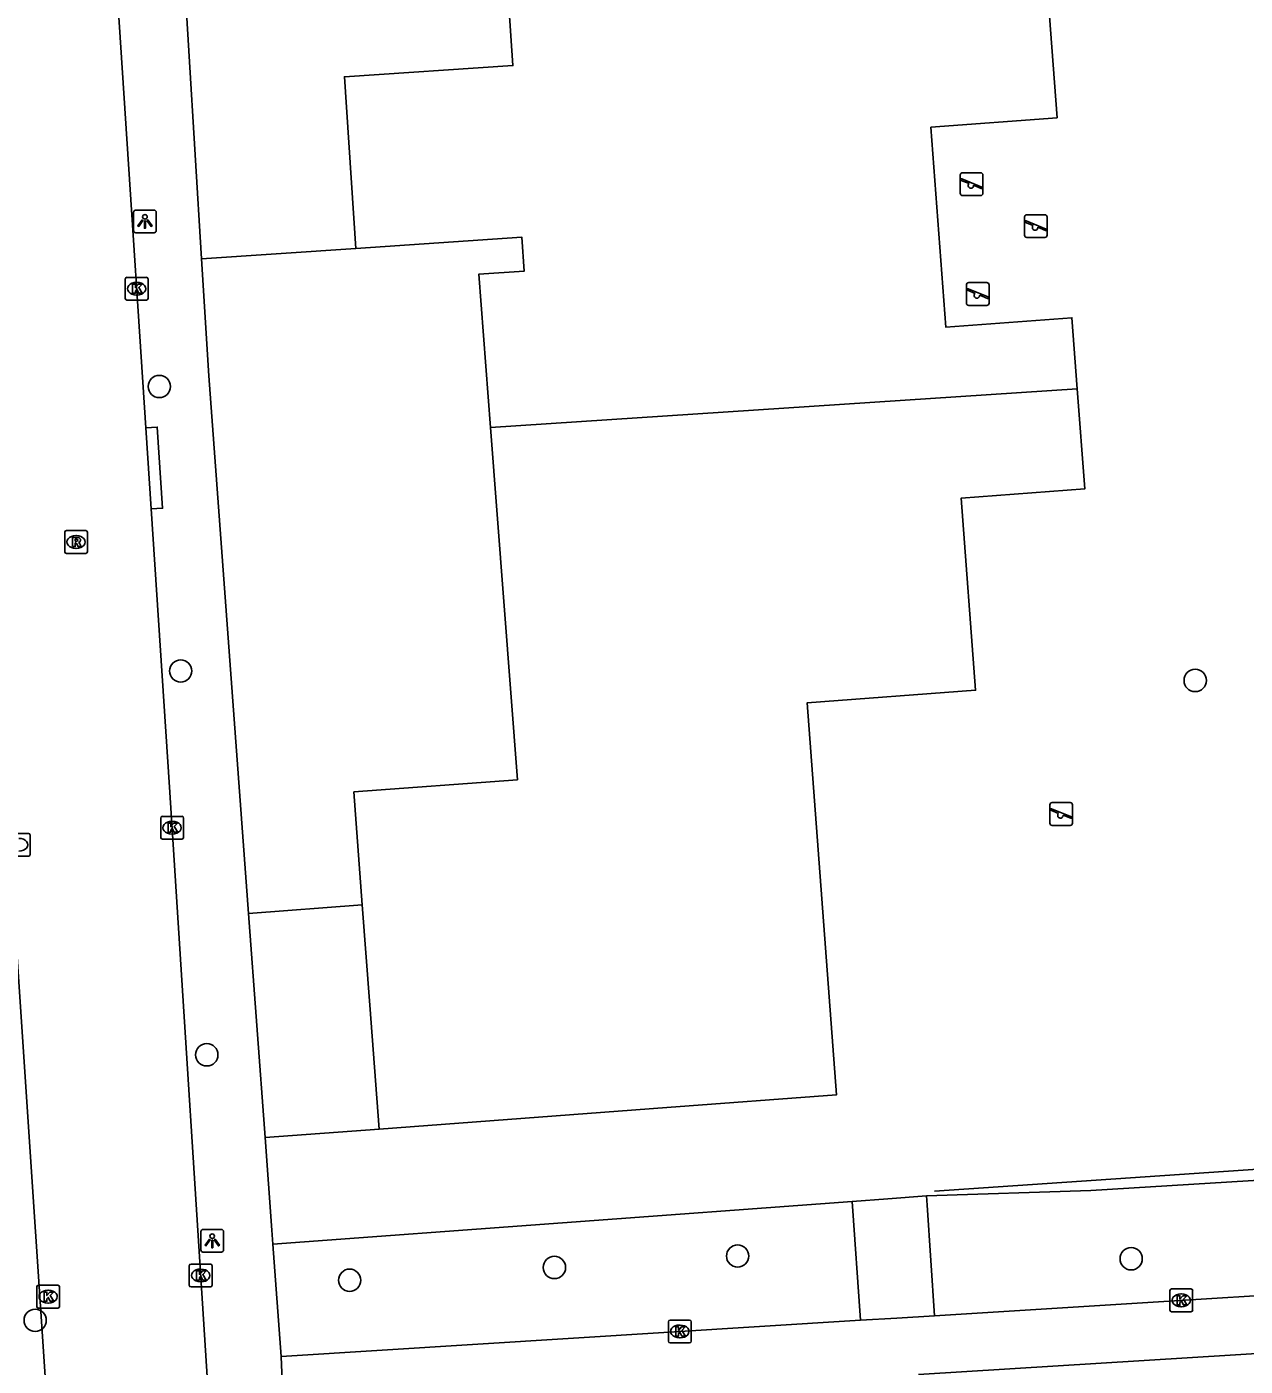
# Model space of a CAD drawing. Extents: x 159689 to 160786, y 387323 to 388339.
# Drawn here: x 160354.6 to 160408, y 387921.8 to 387980.5 of the extents above; entities that cross this region are included whole.
import ezdxf

# ---------------------------------------------------------------- set-up
doc = ezdxf.new("R2010")
doc.units = 0
for name, color, linetype in [('IMGEO_Boom', 7, 'Continuous'), ('IMGEO_Hek', 7, 'Continuous'), ('IMGEO_Kolk', 7, 'Continuous'), ('IMGEO_Lichtpunt', 7, 'Continuous'), ('IMGEO_Pand', 7, 'Continuous'), ('IMGEO_Parkeervlak_open', 7, 'Continuous'), ('IMGEO_Rijbaan_lokaal_open', 7, 'Continuous'), ('IMGEO_Rioolput', 7, 'Continuous'), ('IMGEO_Speelvoorziening', 7, 'Continuous'), ('IMGEO_Voetpad_open', 7, 'Continuous')]:
    doc.layers.add(name, color=color, linetype=linetype)

msp = doc.modelspace()

# ---------------------------------------------------------------- linework, layer by layer
at = {"layer": 'IMGEO_Boom'}
for centre in [(160360.397, 387964.724), (160361.335, 387952.246), (160405.836, 387951.831), (160362.48, 387935.411), (160385.764, 387926.585), (160403.028, 387926.465), (160377.729, 387926.083), (160368.747, 387925.522), (160354.952, 387923.765)]:
    msp.add_circle(centre, 0.489, dxfattribs=at)
at = {"layer": 'IMGEO_Hek'}
msp.add_lwpolyline([(160419.868, 387931.157), (160417.188, 387930.984), (160394.404, 387929.433)], dxfattribs=at)
at = {"layer": 'IMGEO_Kolk'}
for p, q in [((160358.904, 387968.586), (160358.904, 387969.438)), ((160358.979, 387969.512), (160359.831, 387969.512)), ((160359.392, 387969.292), (160359.417, 387969.292)), ((160359.905, 387969.438), (160359.905, 387968.586)), ((160359.415, 387968.732), (160359.39, 387968.732)), ((160359.831, 387968.512), (160358.979, 387968.512)), ((160360.459, 387944.944), (160360.459, 387945.796)), ((160360.534, 387945.87), (160361.386, 387945.87)), ((160361.46, 387945.796), (160361.46, 387944.944)), ((160360.947, 387945.65), (160360.972, 387945.65)), ((160353.803, 387945.123), (160354.655, 387945.123)), ((160354.729, 387945.049), (160354.729, 387944.197)), ((160361.386, 387944.87), (160360.534, 387944.87)), ((160360.97, 387945.09), (160360.945, 387945.09)), ((160354.655, 387944.123), (160353.803, 387944.123)), ((160361.713, 387925.305), (160361.713, 387926.157)), ((160361.788, 387926.231), (160362.64, 387926.231)), ((160362.201, 387926.011), (160362.226, 387926.011)), ((160362.714, 387926.157), (160362.714, 387925.305)), ((160355.021, 387924.377), (160355.021, 387925.229)), ((160355.096, 387925.303), (160355.948, 387925.303)), ((160356.022, 387925.229), (160356.022, 387924.377)), ((160362.64, 387925.231), (160361.788, 387925.231)), ((160362.224, 387925.451), (160362.199, 387925.451)), ((160355.509, 387925.083), (160355.534, 387925.083)), ((160404.724, 387924.217), (160404.724, 387925.069)), ((160404.799, 387925.143), (160405.651, 387925.143)), ((160405.212, 387924.923), (160405.237, 387924.923)), ((160405.725, 387925.069), (160405.725, 387924.217)), ((160355.948, 387924.303), (160355.096, 387924.303)), ((160355.532, 387924.523), (160355.507, 387924.523)), ((160405.651, 387924.143), (160404.799, 387924.143)), ((160405.235, 387924.363), (160405.21, 387924.363)), ((160382.729, 387922.849), (160382.729, 387923.701)), ((160382.804, 387923.775), (160383.656, 387923.775)), ((160383.217, 387923.555), (160383.242, 387923.555)), ((160383.73, 387923.701), (160383.73, 387922.849)), ((160383.24, 387922.995), (160383.215, 387922.995)), ((160383.656, 387922.775), (160382.804, 387922.775))]:
    msp.add_line(p, q, dxfattribs=at)
for points in [[(160358.904, 387968.586), (160358.904, 387969.438)], [(160358.979, 387969.512), (160359.831, 387969.512)], [(160359.905, 387969.438), (160359.905, 387968.586)], [(160359.225, 387969.212), (160359.348, 387969.212), (160359.348, 387969.061), (160359.478, 387969.212), (160359.642, 387969.212), (160359.496, 387969.061), (160359.649, 387968.812), (160359.497, 387968.812), (160359.412, 387968.976), (160359.348, 387968.909), (160359.348, 387968.812), (160359.225, 387968.812), (160359.225, 387969.212)], [(160359.831, 387968.512), (160358.979, 387968.512)], [(160360.459, 387944.944), (160360.459, 387945.796)], [(160360.534, 387945.87), (160361.386, 387945.87)], [(160361.46, 387945.796), (160361.46, 387944.944)], [(160360.78, 387945.57), (160360.903, 387945.57), (160360.903, 387945.419), (160361.033, 387945.57), (160361.197, 387945.57), (160361.051, 387945.419), (160361.204, 387945.17), (160361.052, 387945.17), (160360.967, 387945.334), (160360.903, 387945.267), (160360.903, 387945.17), (160360.78, 387945.17), (160360.78, 387945.57)], [(160353.803, 387945.123), (160354.655, 387945.123)], [(160354.729, 387945.049), (160354.729, 387944.197)], [(160361.386, 387944.87), (160360.534, 387944.87)], [(160354.655, 387944.123), (160353.803, 387944.123)], [(160361.713, 387925.305), (160361.713, 387926.157)], [(160361.788, 387926.231), (160362.64, 387926.231)], [(160362.034, 387925.931), (160362.157, 387925.931), (160362.157, 387925.78), (160362.287, 387925.931), (160362.451, 387925.931), (160362.305, 387925.78), (160362.458, 387925.531), (160362.306, 387925.531), (160362.221, 387925.695), (160362.157, 387925.628), (160362.157, 387925.531), (160362.034, 387925.531), (160362.034, 387925.931)], [(160362.714, 387926.157), (160362.714, 387925.305)], [(160355.021, 387924.377), (160355.021, 387925.229)], [(160355.096, 387925.303), (160355.948, 387925.303)], [(160356.022, 387925.229), (160356.022, 387924.377)], [(160362.64, 387925.231), (160361.788, 387925.231)], [(160355.342, 387925.003), (160355.465, 387925.003), (160355.465, 387924.852), (160355.595, 387925.003), (160355.759, 387925.003), (160355.613, 387924.852), (160355.766, 387924.603), (160355.614, 387924.603), (160355.529, 387924.767), (160355.465, 387924.7), (160355.465, 387924.603), (160355.342, 387924.603), (160355.342, 387925.003)], [(160404.724, 387924.217), (160404.724, 387925.069)], [(160404.799, 387925.143), (160405.651, 387925.143)], [(160405.045, 387924.843), (160405.168, 387924.843), (160405.168, 387924.692), (160405.298, 387924.843), (160405.462, 387924.843), (160405.316, 387924.692), (160405.469, 387924.443), (160405.317, 387924.443), (160405.232, 387924.607), (160405.168, 387924.54), (160405.168, 387924.443), (160405.045, 387924.443), (160405.045, 387924.843)], [(160405.725, 387925.069), (160405.725, 387924.217)], [(160355.948, 387924.303), (160355.096, 387924.303)], [(160405.651, 387924.143), (160404.799, 387924.143)], [(160382.729, 387922.849), (160382.729, 387923.701)], [(160382.804, 387923.775), (160383.656, 387923.775)], [(160383.05, 387923.475), (160383.173, 387923.475), (160383.173, 387923.324), (160383.303, 387923.475), (160383.467, 387923.475), (160383.321, 387923.324), (160383.474, 387923.075), (160383.322, 387923.075), (160383.237, 387923.239), (160383.173, 387923.172), (160383.173, 387923.075), (160383.05, 387923.075), (160383.05, 387923.475)], [(160383.73, 387923.701), (160383.73, 387922.849)], [(160383.656, 387922.775), (160382.804, 387922.775)]]:
    msp.add_lwpolyline(points, dxfattribs=at)
for centre, start, end in [((160358.981, 387969.436), 91.55205, 178.44795), ((160358.981, 387969.436), 91.55205, 178.44795), ((160359.829, 387969.436), 1.55205, 88.44795), ((160359.829, 387969.436), 1.55205, 88.44795), ((160358.981, 387968.588), 181.55205, 268.44795), ((160358.981, 387968.588), 181.55205, 268.44795), ((160359.829, 387968.588), 271.55205, 358.44795), ((160359.829, 387968.588), 271.55205, 358.44795), ((160360.536, 387945.794), 91.55205, 178.44795), ((160360.536, 387945.794), 91.55205, 178.44795), ((160361.384, 387945.794), 1.55205, 88.44795), ((160361.384, 387945.794), 1.55205, 88.44795), ((160354.653, 387945.047), 1.55205, 88.44795), ((160354.653, 387945.047), 1.55205, 88.44795), ((160360.536, 387944.946), 181.55205, 268.44795), ((160360.536, 387944.946), 181.55205, 268.44795), ((160361.384, 387944.946), 271.55205, 358.44795), ((160361.384, 387944.946), 271.55205, 358.44795), ((160354.653, 387944.199), 271.55205, 358.44795), ((160354.653, 387944.199), 271.55205, 358.44795), ((160361.79, 387926.155), 91.55205, 178.44795), ((160361.79, 387926.155), 91.55205, 178.44795), ((160362.638, 387926.155), 1.55205, 88.44795), ((160362.638, 387926.155), 1.55205, 88.44795), ((160355.098, 387925.227), 91.55205, 178.44795), ((160355.098, 387925.227), 91.55205, 178.44795), ((160355.946, 387925.227), 1.55205, 88.44795), ((160355.946, 387925.227), 1.55205, 88.44795), ((160361.79, 387925.307), 181.55205, 268.44795), ((160361.79, 387925.307), 181.55205, 268.44795), ((160362.638, 387925.307), 271.55205, 358.44795), ((160362.638, 387925.307), 271.55205, 358.44795), ((160404.801, 387925.067), 91.55205, 178.44795), ((160404.801, 387925.067), 91.55205, 178.44795), ((160405.649, 387925.067), 1.55205, 88.44795), ((160405.649, 387925.067), 1.55205, 88.44795), ((160355.098, 387924.379), 181.55205, 268.44795), ((160355.098, 387924.379), 181.55205, 268.44795), ((160355.946, 387924.379), 271.55205, 358.44795), ((160355.946, 387924.379), 271.55205, 358.44795), ((160404.801, 387924.219), 181.55205, 268.44795), ((160404.801, 387924.219), 181.55205, 268.44795), ((160405.649, 387924.219), 271.55205, 358.44795), ((160405.649, 387924.219), 271.55205, 358.44795), ((160382.806, 387923.699), 91.55205, 178.44795), ((160382.806, 387923.699), 91.55205, 178.44795), ((160383.654, 387923.699), 1.55205, 88.44795), ((160383.654, 387923.699), 1.55205, 88.44795), ((160382.806, 387922.851), 181.55205, 268.44795), ((160382.806, 387922.851), 181.55205, 268.44795), ((160383.654, 387922.851), 271.55205, 358.44795), ((160383.654, 387922.851), 271.55205, 358.44795)]:
    msp.add_arc(centre, 0.0765, start, end, dxfattribs=at)
for centre, major_axis, ratio, start_param, end_param in [((160359.391, 387969.012), (-0.387, 0.002), 0.722429, 4.712389, 7.853982), ((160359.416, 387969.012), (-0.39, 0.002), 0.717154, 1.570796, 4.712389), ((160360.946, 387945.37), (-0.387, 0.002), 0.722429, 4.712389, 7.853982), ((160360.971, 387945.37), (-0.39, 0.002), 0.717154, 1.570796, 4.712389), ((160354.24, 387944.623), (-0.39, 0.002), 0.717154, 1.570796, 4.712389), ((160362.2, 387925.731), (-0.387, 0.002), 0.722429, 4.712389, 7.853982), ((160362.225, 387925.731), (-0.39, 0.002), 0.717154, 1.570796, 4.712389), ((160355.508, 387924.803), (-0.387, 0.002), 0.722429, 4.712389, 7.853982), ((160355.533, 387924.803), (-0.39, 0.002), 0.717154, 1.570796, 4.712389), ((160405.211, 387924.643), (-0.387, 0.002), 0.722429, 4.712389, 7.853982), ((160405.236, 387924.643), (-0.39, 0.002), 0.717154, 1.570796, 4.712389), ((160383.216, 387923.275), (-0.387, 0.002), 0.722429, 4.712389, 7.853982), ((160383.241, 387923.275), (-0.39, 0.002), 0.717154, 1.570796, 4.712389)]:
    msp.add_ellipse(centre, major_axis=major_axis, ratio=ratio, start_param=start_param, end_param=end_param, dxfattribs=at)
at = {"layer": 'IMGEO_Lichtpunt'}
for p, q in [((160359.268, 387972.369), (160359.268, 387971.562)), ((160359.268, 387972.369), (160359.268, 387971.562)), ((160360.17, 387972.464), (160359.362, 387972.464)), ((160360.17, 387972.464), (160359.362, 387972.464)), ((160360.264, 387971.562), (160360.264, 387972.369)), ((160360.264, 387971.562), (160360.264, 387972.369)), ((160359.362, 387971.468), (160360.17, 387971.468)), ((160359.362, 387971.468), (160360.17, 387971.468)), ((160362.22, 387927.657), (160362.22, 387926.85)), ((160362.22, 387927.657), (160362.22, 387926.85)), ((160363.122, 387927.752), (160362.314, 387927.752)), ((160363.122, 387927.752), (160362.314, 387927.752)), ((160363.216, 387926.85), (160363.216, 387927.657)), ((160363.216, 387926.85), (160363.216, 387927.657)), ((160362.314, 387926.756), (160363.122, 387926.756)), ((160362.314, 387926.756), (160363.122, 387926.756))]:
    msp.add_line(p, q, dxfattribs=at)
for points in [[(160359.642, 387972.033), (160359.681, 387972.005), (160359.493, 387971.743), (160359.455, 387971.77), (160359.642, 387972.033)], [(160359.744, 387971.985), (160359.791, 387971.985), (160359.791, 387971.663), (160359.744, 387971.663), (160359.744, 387971.985)], [(160359.854, 387972.005), (160359.892, 387972.032), (160360.079, 387971.77), (160360.04, 387971.742), (160359.854, 387972.005)], [(160362.594, 387927.321), (160362.633, 387927.293), (160362.445, 387927.031), (160362.407, 387927.058), (160362.594, 387927.321)], [(160362.696, 387927.273), (160362.743, 387927.273), (160362.743, 387926.951), (160362.696, 387926.951), (160362.696, 387927.273)], [(160362.806, 387927.293), (160362.844, 387927.32), (160363.031, 387927.058), (160362.992, 387927.03), (160362.806, 387927.293)]]:
    msp.add_lwpolyline(points, dxfattribs=at)
for centre in [(160359.767, 387972.167), (160362.719, 387927.455)]:
    msp.add_circle(centre, 0.0994, dxfattribs=at)
for centre, start, end in [((160359.362, 387972.369), 90, 180), ((160359.362, 387972.369), 90, 180), ((160360.17, 387972.369), 0, 90), ((160360.17, 387972.369), 0, 90), ((160359.362, 387971.562), 180, 270), ((160359.362, 387971.562), 180, 270), ((160360.17, 387971.562), 270, 0), ((160360.17, 387971.562), 270, 360), ((160362.314, 387927.657), 90, 180), ((160362.314, 387927.657), 90, 180), ((160363.122, 387927.657), 0, 90), ((160363.122, 387927.657), 0, 90), ((160362.314, 387926.85), 180, 270), ((160362.314, 387926.85), 180, 270), ((160363.122, 387926.85), 270, 0), ((160363.122, 387926.85), 270, 360)]:
    msp.add_arc(centre, 0.0946, start, end, dxfattribs=at)
at = {"layer": 'IMGEO_Pand'}
for points in [[(160402.841, 388014.843), (160403.198, 388009.268), (160403.674, 388001.833), (160396.446, 388001.424), (160389.052, 388000.928), (160389.114, 388000), (160390.225, 387983.42), (160394.228, 387983.718), (160399.214, 387984.089), (160399.778, 387976.509), (160394.243, 387976.097), (160394.895, 387967.331), (160400.429, 387967.742), (160400.661, 387964.625)], [(160375.192, 387989.453), (160375.905, 387978.803), (160368.516, 387978.308), (160369.02, 387970.782)], [(160374.924, 387962.93), (160374.409, 387969.651), (160376.404, 387969.785), (160376.304, 387971.27), (160369.02, 387970.782)], [(160400.661, 387964.625), (160400.988, 387960.232), (160395.573, 387959.828), (160396.2, 387951.401), (160388.82, 387950.851), (160390.102, 387933.648), (160382.662, 387933.094), (160370.036, 387932.154)], [(160400.661, 387964.625), (160374.924, 387962.93)], [(160369.303, 387941.986), (160368.934, 387946.941), (160376.109, 387947.476), (160374.924, 387962.93)], [(160370.036, 387932.154), (160369.631, 387937.587), (160369.303, 387941.986)]]:
    msp.add_lwpolyline(points, dxfattribs=at)
at = {"layer": 'IMGEO_Parkeervlak_open'}
for points in [[(160369.02, 387970.782), (160362.254, 387970.329)], [(160364.311, 387941.614), (160369.303, 387941.986)]]:
    msp.add_lwpolyline(points, dxfattribs=at)
at = {"layer": 'IMGEO_Rijbaan_lokaal_open'}
for points in [[(160356.971, 388007.059), (160357.405, 388000), (160358.017, 387990.056), (160359.807, 387962.908)], [(160360.041, 387959.352), (160359.807, 387962.908)], [(160360.041, 387959.352), (160360.845, 387947.157), (160362.671, 387918.554)], [(160356.372, 387906.608), (160353.567, 387948.697)]]:
    msp.add_lwpolyline(points, dxfattribs=at)
at = {"layer": 'IMGEO_Rioolput'}
for p, q in [((160356.247, 387957.478), (160356.247, 387958.33)), ((160356.322, 387958.404), (160357.174, 387958.404)), ((160356.735, 387958.184), (160356.76, 387958.184)), ((160357.248, 387958.33), (160357.248, 387957.478)), ((160356.758, 387957.624), (160356.733, 387957.624)), ((160357.174, 387957.404), (160356.322, 387957.404))]:
    msp.add_line(p, q, dxfattribs=at)
for points in [[(160356.247, 387957.478), (160356.247, 387958.33)], [(160356.322, 387958.404), (160357.174, 387958.404)], [(160356.836, 387958.102), (160356.584, 387958.104), (160356.584, 387957.704)], [(160357.248, 387958.33), (160357.248, 387957.478)], [(160356.584, 387957.704), (160356.708, 387957.704), (160356.708, 387957.866), (160356.719, 387957.866)], [(160356.762, 387958.023), (160356.708, 387958.023), (160356.708, 387957.942)], [(160356.708, 387957.942), (160356.76, 387957.942)], [(160356.766, 387957.837), (160356.837, 387957.704), (160356.977, 387957.704), (160356.912, 387957.83)], [(160357.174, 387957.404), (160356.322, 387957.404)]]:
    msp.add_lwpolyline(points, dxfattribs=at)
for centre, radius, start, end in [((160356.324, 387958.328), 0.0765, 91.55205, 178.44795), ((160356.324, 387958.328), 0.0765, 91.55205, 178.44795), ((160356.835, 387957.992), 0.109, 350.36119, 89.41601), ((160357.172, 387958.328), 0.0765, 1.55205, 88.44795), ((160357.172, 387958.328), 0.0765, 1.55205, 88.44795), ((160356.324, 387957.48), 0.0765, 181.55205, 268.44795), ((160356.324, 387957.48), 0.0765, 181.55205, 268.44795), ((160356.718, 387957.813), 0.0533, 26.02933, 88.69889), ((160356.744, 387958.131), 0.19, 274.7715, 282.96867), ((160356.768, 387957.927), 0.0964, 77.00612, 93.18647), ((160356.782, 387957.984), 0.0378, 276.66336, 79.67722), ((160356.833, 387957.992), 0.112, 277.58423, 350.98172), ((160356.817, 387957.777), 0.108, 29.51342, 73.79051), ((160357.172, 387957.48), 0.0765, 271.55205, 358.44795), ((160357.172, 387957.48), 0.0765, 271.55205, 358.44795)]:
    msp.add_arc(centre, radius, start, end, dxfattribs=at)
for centre, major_axis, ratio, start_param, end_param in [((160356.734, 387957.904), (-0.387, 0.002), 0.722429, 4.712389, 7.853982), ((160356.759, 387957.904), (-0.39, 0.002), 0.717154, 1.570796, 4.712389)]:
    msp.add_ellipse(centre, major_axis=major_axis, ratio=ratio, start_param=start_param, end_param=end_param, dxfattribs=at)
at = {"layer": 'IMGEO_Speelvoorziening'}
for p, q in [((160395.532, 387973.201), (160395.532, 387974.001)), ((160395.532, 387974.001), (160395.532, 387973.201)), ((160395.632, 387974.101), (160396.422, 387974.101)), ((160396.422, 387974.101), (160395.632, 387974.101)), ((160396.522, 387974.001), (160396.522, 387973.201)), ((160396.522, 387973.201), (160396.522, 387974.001)), ((160395.915, 387973.629), (160395.576, 387973.766)), ((160395.601, 387973.826), (160396.477, 387973.473)), ((160396.453, 387973.413), (160396.113, 387973.55)), ((160396.422, 387973.101), (160395.632, 387973.101)), ((160395.632, 387973.101), (160396.422, 387973.101)), ((160398.349, 387971.359), (160398.349, 387972.159)), ((160398.349, 387972.159), (160398.349, 387971.359)), ((160398.449, 387972.259), (160399.239, 387972.259)), ((160399.239, 387972.259), (160398.449, 387972.259)), ((160399.339, 387972.159), (160399.339, 387971.359)), ((160399.339, 387971.359), (160399.339, 387972.159)), ((160398.732, 387971.787), (160398.393, 387971.924)), ((160398.418, 387971.984), (160399.294, 387971.631)), ((160399.27, 387971.571), (160398.93, 387971.708)), ((160399.239, 387971.259), (160398.449, 387971.259)), ((160398.449, 387971.259), (160399.239, 387971.259)), ((160395.903, 387969.279), (160396.693, 387969.279)), ((160396.693, 387969.279), (160395.903, 387969.279)), ((160395.803, 387968.379), (160395.803, 387969.179)), ((160395.803, 387969.179), (160395.803, 387968.379)), ((160396.186, 387968.807), (160395.847, 387968.944)), ((160395.872, 387969.004), (160396.748, 387968.651)), ((160396.724, 387968.591), (160396.384, 387968.728)), ((160396.793, 387969.179), (160396.793, 387968.379)), ((160396.793, 387968.379), (160396.793, 387969.179)), ((160396.693, 387968.279), (160395.903, 387968.279)), ((160395.903, 387968.279), (160396.693, 387968.279)), ((160399.46, 387945.573), (160399.46, 387946.373)), ((160399.46, 387946.373), (160399.46, 387945.573)), ((160399.56, 387946.473), (160400.35, 387946.473)), ((160400.35, 387946.473), (160399.56, 387946.473)), ((160400.45, 387946.373), (160400.45, 387945.573)), ((160400.45, 387945.573), (160400.45, 387946.373)), ((160399.843, 387946.001), (160399.504, 387946.138)), ((160399.529, 387946.198), (160400.405, 387945.845)), ((160400.381, 387945.785), (160400.041, 387945.922)), ((160400.35, 387945.473), (160399.56, 387945.473)), ((160399.56, 387945.473), (160400.35, 387945.473))]:
    msp.add_line(p, q, dxfattribs=at)
for centre, radius, start, end in [((160395.632, 387974.001), 0.1, 90, 180), ((160395.632, 387974.001), 0.1, 90, 180), ((160396.422, 387974.001), 0.1, 0, 90), ((160396.422, 387974.001), 0.1, 360, 90), ((160395.589, 387973.796), 0.0327, 68.07798, 248.07798), ((160395.994, 387973.539), 0.12, 130.99278, 5.16318), ((160396.465, 387973.443), 0.0327, 248.07798, 68.07798), ((160395.632, 387973.201), 0.1, 180, 270), ((160395.632, 387973.201), 0.1, 180, 270), ((160396.422, 387973.201), 0.1, 270, 0), ((160396.422, 387973.201), 0.1, 270, 0), ((160398.449, 387972.159), 0.1, 90, 180), ((160398.449, 387972.159), 0.1, 90, 180), ((160399.239, 387972.159), 0.1, 0, 90), ((160399.239, 387972.159), 0.1, 360, 90), ((160398.406, 387971.954), 0.0327, 68.07798, 248.07798), ((160398.811, 387971.697), 0.12, 130.99278, 5.16318), ((160399.282, 387971.601), 0.0327, 248.07798, 68.07798), ((160398.449, 387971.359), 0.1, 180, 270), ((160398.449, 387971.359), 0.1, 180, 270), ((160399.239, 387971.359), 0.1, 270, 0), ((160399.239, 387971.359), 0.1, 270, 0), ((160395.903, 387969.179), 0.1, 90, 180), ((160395.903, 387969.179), 0.1, 90, 180), ((160396.693, 387969.179), 0.1, 0, 90), ((160396.693, 387969.179), 0.1, 360, 90), ((160395.86, 387968.974), 0.0327, 68.07798, 248.07798), ((160396.265, 387968.717), 0.12, 130.99278, 5.16318), ((160396.736, 387968.621), 0.0327, 248.07798, 68.07798), ((160395.903, 387968.379), 0.1, 180, 270), ((160395.903, 387968.379), 0.1, 180, 270), ((160396.693, 387968.379), 0.1, 270, 0), ((160396.693, 387968.379), 0.1, 270, 0), ((160399.56, 387946.373), 0.1, 90, 180), ((160399.56, 387946.373), 0.1, 90, 180), ((160400.35, 387946.373), 0.1, 0, 90), ((160400.35, 387946.373), 0.1, 360, 90), ((160399.517, 387946.168), 0.0327, 68.07798, 248.07798), ((160399.922, 387945.911), 0.12, 130.99278, 5.16318), ((160400.393, 387945.815), 0.0327, 248.07798, 68.07798), ((160399.56, 387945.573), 0.1, 180, 270), ((160399.56, 387945.573), 0.1, 180, 270), ((160400.35, 387945.573), 0.1, 270, 0), ((160400.35, 387945.573), 0.1, 270, 0)]:
    msp.add_arc(centre, radius, start, end, dxfattribs=at)
at = {"layer": 'IMGEO_Voetpad_open'}
for points in [[(160362.254, 387970.329), (160361.132, 387988.588)], [(160364.311, 387941.614), (160363.945, 387946.569), (160362.57, 387965.187), (160362.254, 387970.329)], [(160359.807, 387962.908), (160360.305, 387962.941), (160360.539, 387959.385), (160360.041, 387959.352)], [(160365.038, 387931.782), (160364.311, 387941.614)], [(160370.036, 387932.154), (160365.038, 387931.782)], [(160365.383, 387927.104), (160365.338, 387927.716), (160365.038, 387931.782)], [(160394.046, 387929.22), (160401.264, 387929.458), (160409.107, 387929.944), (160419.902, 387930.636)], [(160365.383, 387927.104), (160390.794, 387928.98)], [(160390.794, 387928.98), (160392.361, 387929.096), (160394.046, 387929.22)], [(160390.794, 387928.98), (160391.155, 387923.766)], [(160394.398, 387923.968), (160394.073, 387928.817), (160394.046, 387929.22)], [(160365.747, 387922.178), (160365.383, 387927.104)], [(160420.612, 387925.606), (160394.398, 387923.968)], [(160391.155, 387923.766), (160365.747, 387922.178)], [(160394.398, 387923.968), (160392.746, 387923.865), (160391.155, 387923.766)], [(160393.693, 387921.393), (160421.515, 387923.109)], [(160365.841, 387919.701), (160365.747, 387922.178)]]:
    msp.add_lwpolyline(points, dxfattribs=at)

doc.saveas('drawing.dxf')
